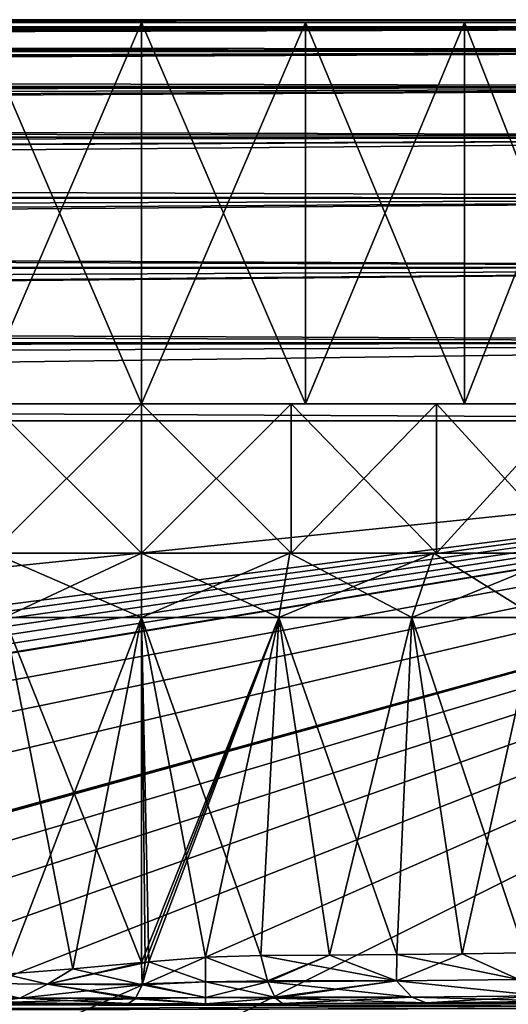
# Model space of a CAD drawing. Header units: metres. Extents: x -105 to 105, y -117 to 62.
# Tile 371 of 382: x 73.58 to 79.29, y 11.47 to 23. Entities that reach past the tile are written whole.
import ezdxf

# ---------------------------------------------------------------- set-up
doc = ezdxf.new("R2010")
doc.units = ezdxf.units.M
doc.layers.add('solid_509432_AD150_SW0001', color=7, linetype='CONTINUOUS')
doc.layers.add('solid_509432_AD150_SW0001_01', color=7, linetype='CONTINUOUS')

msp = doc.modelspace()

# ---------------------------------------------------------------- linework, layer by layer
at = {"layer": 'solid_509432_AD150_SW0001'}
for points in [[(0, 22.990625, 12.796716), (90, 23, 12.5), (-90, 23, 12.5)], [(90, 22.909691, -12.516925), (-90, 22.909691, -12.516925), (-90, 23, -11.6)], [(90, 22.642233, -13.398612), (-90, 22.642233, -13.398612), (-90, 22.909691, -12.516925)], [(90, 22.909691, -12.516925), (90, 22.642233, -13.398612), (-90, 22.909691, -12.516925)], [(90, 22.207907, -14.21118), (-90, 22.207907, -14.21118), (-90, 22.642233, -13.398612)], [(90, 22.642233, -13.398612), (90, 22.207907, -14.21118), (-90, 22.642233, -13.398612)], [(90, 21.623402, -14.923402), (-90, 21.623402, -14.923402), (-90, 22.207907, -14.21118)], [(90, 22.207907, -14.21118), (90, 21.623402, -14.923402), (-90, 22.207907, -14.21118)], [(90, 20.91118, -15.507907), (-90, 20.91118, -15.507907), (-90, 21.623402, -14.923402)], [(90, 21.623402, -14.923402), (90, 20.91118, -15.507907), (-90, 21.623402, -14.923402)], [(90, 20.098612, -15.942234), (-90, 20.098612, -15.942234), (-90, 20.91118, -15.507907)], [(90, 20.91118, -15.507907), (90, 20.098612, -15.942234), (-90, 20.91118, -15.507907)], [(90, 19.216925, -16.20969), (-90, 19.216925, -16.20969), (-90, 20.098612, -15.942234)], [(90, 20.098612, -15.942234), (90, 19.216925, -16.20969), (-90, 20.098612, -15.942234)], [(-90, 19.216925, -16.20969), (90, 18.299999, -16.299999), (-90, 18.299999, -16.299999)], [(90, 19.216925, -16.20969), (90, 18.299999, -16.299999), (-90, 19.216925, -16.20969)], [(90, 18.299999, -16.299999), (-53, -0.25, -16.299999), (-90, -0.25, -16.299999)], [(-90, 18.299999, -16.299999), (90, 18.299999, -16.299999), (-90, -0.25, -16.299999)]]:
    msp.add_3dface(points, dxfattribs=at)
at = {"layer": 'solid_509432_AD150_SW0001_01'}
for points in [[(-90, 23, -11.6), (-90, 23, 12.5), (90, 23, 12.5)], [(90, 23, -11.6), (-90, 23, -11.6), (90, 23, 12.5)], [(90, 22.909691, -12.516925), (-90, 23, -11.6), (90, 23, -11.6)], [(0, 22.990625, 12.796716), (0.13002, 22.99032, 12.801499), (90, 23, 12.5)], [(0.13002, 22.99032, 12.801499), (0.289916, 22.989178, 12.818772), (90, 23, 12.5)], [(0.289916, 22.989178, 12.818772), (0.481288, 22.986887, 12.850855), (90, 23, 12.5)], [(0.481288, 22.986887, 12.850855), (0.70569, 22.983196, 12.897084), (90, 23, 12.5)], [(0.70569, 22.983196, 12.897084), (0.965836, 22.977781, 12.956465), (90, 23, 12.5)], [(0.965836, 22.977781, 12.956465), (1.265495, 22.970182, 13.028585), (90, 23, 12.5)], [(1.265495, 22.970182, 13.028585), (1.609675, 22.959747, 13.113807), (90, 23, 12.5)], [(1.609675, 22.959747, 13.113807), (2.004899, 22.94557, 13.213221), (90, 23, 12.5)], [(2.004899, 22.94557, 13.213221), (2.45913, 22.926409, 13.32846), (90, 23, 12.5)], [(2.45913, 22.926409, 13.32846), (90, 22.909691, 13.416924), (90, 23, 12.5)], [(73.081192, 18.5, 11.332126), (75, 22.965914, 11.5), (75, 18.5, 11.5)], [(73.081192, 22.965914, 11.332127), (75, 22.965914, -10.6), (75, 22.965914, 11.5)], [(73.081192, 22.965914, 11.332127), (75, 22.965914, 11.5), (73.081192, 18.5, 11.332126)], [(73.081192, 22.965914, -10.432127), (75, 18.5, -10.6), (75, 22.965914, -10.6)], [(73.081192, 22.965914, -10.432127), (73.081192, 18.5, -10.432126), (75, 18.5, -10.6)], [(73.081192, 22.965914, -10.432127), (75, 22.965914, -10.6), (73.081192, 22.965914, 11.332127)], [(76.918808, 22.965914, 11.332127), (75, 18.5, 11.5), (75, 22.965914, 11.5)], [(76.918808, 22.965914, -10.432127), (75, 22.965914, 11.5), (75, 22.965914, -10.6)], [(76.918808, 22.965914, 11.332127), (75, 22.965914, 11.5), (76.918808, 22.965914, -10.432127)], [(76.918808, 22.965914, 11.332127), (76.918808, 18.5, 11.332126), (75, 18.5, 11.5)], [(75, 22.965914, -10.6), (75, 18.5, -10.6), (76.918808, 18.5, -10.432126)], [(76.918808, 22.965914, -10.432127), (75, 22.965914, -10.6), (76.918808, 18.5, -10.432126)], [(78.779312, 22.965914, 10.833607), (78.779366, 18.5, 10.833587), (76.918808, 18.5, 11.332126)], [(76.918808, 22.965914, 11.332127), (78.779312, 22.965914, 10.833607), (76.918808, 18.5, 11.332126)], [(76.918808, 22.965914, -10.432127), (76.918808, 18.5, -10.432126), (78.779366, 18.5, -9.933587)], [(78.779312, 22.965914, -9.933607), (76.918808, 22.965914, -10.432127), (78.779366, 18.5, -9.933587)], [(76.918808, 22.965914, 11.332127), (76.918808, 22.965914, -10.432127), (78.779312, 22.965914, -9.933607)], [(76.918808, 22.965914, 11.332127), (78.779312, 22.965914, -9.933607), (78.779312, 22.965914, 10.833607)], [(78.779312, 22.965914, 10.833607), (80.524986, 22.965914, 10.019588), (78.779366, 18.5, 10.833587)], [(78.779312, 22.965914, -9.933607), (78.779366, 18.5, -9.933587), (80.524979, 18.5, -9.119594)], [(80.524986, 22.965914, -9.119587), (78.779312, 22.965914, -9.933607), (80.524979, 18.5, -9.119594)], [(78.779312, 22.965914, 10.833607), (78.779312, 22.965914, -9.933607), (80.524986, 22.965914, -9.119587)], [(78.779312, 22.965914, 10.833607), (80.524986, 22.965914, -9.119587), (80.524986, 22.965914, 10.019588)], [(80.524986, 22.965914, 10.019588), (80.524979, 18.5, 10.019593), (78.779366, 18.5, 10.833587)], [(2.45913, 22.926409, 13.32846), (2.933098, 22.903156, 13.449183), (90, 22.909691, 13.416924)], [(2.933098, 22.903156, 13.449183), (2.982343, 22.900551, 13.461739), (90, 22.909691, 13.416924)], [(2.982343, 22.900551, 13.461739), (3.58682, 22.865618, 13.615853), (90, 22.909691, 13.416924)], [(3.58682, 22.865618, 13.615853), (4.287223, 22.818329, 13.794104), (90, 22.909691, 13.416924)], [(4.287223, 22.818329, 13.794104), (5.102119, 22.754019, 14.00057), (90, 22.909691, 13.416924)], [(5.102119, 22.754019, 14.00057), (5.882872, 22.682909, 14.197086), (90, 22.909691, 13.416924)], [(5.882872, 22.682909, 14.197086), (6.055223, 22.665947, 14.240258), (90, 22.909691, 13.416924)], [(6.055223, 22.665947, 14.240258), (90, 22.642233, 14.298613), (90, 22.909691, 13.416924)], [(6.055223, 22.665947, 14.240258), (7.176319, 22.544279, 14.518932), (90, 22.642233, 14.298613)], [(7.176319, 22.544279, 14.518932), (8.505664, 22.374002, 14.84361), (90, 22.642233, 14.298613)], [(8.505664, 22.374002, 14.84361), (8.799271, 22.33247, 14.91437), (90, 22.642233, 14.298613)], [(8.799271, 22.33247, 14.91437), (9.265361, 22.263613, 15.025821), (90, 22.642233, 14.298613)], [(9.265361, 22.263613, 15.025821), (90, 22.207907, 15.11118), (90, 22.642233, 14.298613)], [(9.265361, 22.263613, 15.025821), (10.099681, 22.131067, 15.222669), (90, 22.207907, 15.11118)], [(10.099681, 22.131067, 15.222669), (11.019539, 21.970787, 15.435187), (90, 22.207907, 15.11118)], [(11.019539, 21.970787, 15.435187), (11.656815, 21.85091, 15.579129), (90, 22.207907, 15.11118)], [(11.656815, 21.85091, 15.579129), (12.038852, 21.775261, 15.664263), (90, 22.207907, 15.11118)], [(12.038852, 21.775261, 15.664263), (90, 21.623402, 15.823401), (90, 22.207907, 15.11118)], [(12.038852, 21.775261, 15.664263), (13.183125, 21.532173, 15.912191), (90, 21.623402, 15.823401)], [(13.183125, 21.532173, 15.912191), (14.366983, 21.252684, 16.156729), (90, 21.623402, 15.823401)], [(14.366983, 21.252684, 16.156729), (14.478982, 21.224751, 16.179108), (90, 21.623402, 15.823401)], [(14.478982, 21.224751, 16.179108), (15.496482, 20.958088, 16.376154), (90, 21.623402, 15.823401)], [(15.496482, 20.958088, 16.376154), (90, 20.91118, 16.407907), (90, 21.623402, 15.823401)], [(15.496482, 20.958088, 16.376154), (16.545088, 20.658012, 16.565683), (90, 20.91118, 16.407907)], [(16.545088, 20.658012, 16.565683), (17.224415, 20.448999, 16.679928), (90, 20.91118, 16.407907)], [(17.224415, 20.448999, 16.679928), (17.521605, 20.353809, 16.727512), (90, 20.91118, 16.407907)], [(17.521605, 20.353809, 16.727512), (90, 20.098612, 16.842234), (90, 20.91118, 16.407907)], [(17.521605, 20.353809, 16.727512), (18.426655, 20.048744, 16.862556), (90, 20.098612, 16.842234)], [(18.426655, 20.048744, 16.862556), (19.264454, 19.744858, 16.972403), (90, 20.098612, 16.842234)], [(19.264454, 19.744858, 16.972403), (19.913662, 19.494061, 17.045792), (90, 20.098612, 16.842234)], [(19.913662, 19.494061, 17.045792), (20.038525, 19.44417, 17.058605), (90, 20.098612, 16.842234)], [(20.038525, 19.44417, 17.058605), (90, 19.216925, 17.109692), (90, 20.098612, 16.842234)], [(20.038525, 19.44417, 17.058605), (20.752892, 19.148195, 17.122831), (90, 19.216925, 17.109692)], [(20.752892, 19.148195, 17.122831), (21.411236, 18.85832, 17.166719), (90, 19.216925, 17.109692)], [(21.411236, 18.85832, 17.166719), (22.576691, 18.299999, 17.200001), (90, 19.216925, 17.109692)], [(22.576691, 18.299999, 17.200001), (90, 18.299999, 17.200001), (90, 19.216925, 17.109692)], [(73.246147, 18.5, 10.396556), (73.081192, 18.5, 11.332126), (75, 18.5, 11.5)], [(75, 18.5, -9.65), (75, 18.5, -10.6), (73.081192, 18.5, -10.432126)], [(73.246147, 18.5, -9.496556), (75, 18.5, -9.65), (73.081192, 18.5, -10.432126)], [(73.246147, 18.5, 10.396556), (75, 18.5, 11.5), (75, 18.5, 10.55)], [(73.246147, 16.75, 10.396556), (73.246147, 18.5, 10.396556), (75, 18.5, 10.55)], [(73.246147, 16.75, 10.396556), (75, 18.5, 10.55), (75, 16.75, 10.55)], [(75, 16.75, -9.65), (75, 18.5, -9.65), (73.246147, 18.5, -9.496556)], [(73.246147, 16.75, -9.496556), (75, 16.75, -9.65), (73.246147, 18.5, -9.496556)], [(75, 18.5, 10.55), (75, 18.5, 11.5), (76.918808, 18.5, 11.332126)], [(76.753853, 18.5, 10.396556), (75, 18.5, 10.55), (76.918808, 18.5, 11.332126)], [(76.753853, 18.5, -9.496556), (76.918808, 18.5, -10.432126), (75, 18.5, -10.6)], [(75, 18.5, -9.65), (76.753853, 18.5, -9.496556), (75, 18.5, -10.6)], [(75, 16.75, 10.55), (75, 18.5, 10.55), (76.753853, 18.5, 10.396556)], [(76.753853, 16.75, 10.396556), (75, 16.75, 10.55), (76.753853, 18.5, 10.396556)], [(76.753853, 16.75, -9.496556), (76.753853, 18.5, -9.496556), (75, 18.5, -9.65)], [(75, 16.75, -9.65), (76.753853, 16.75, -9.496556), (75, 18.5, -9.65)], [(78.454414, 18.5, 9.940891), (76.753853, 18.5, 10.396556), (76.918808, 18.5, 11.332126)], [(76.753853, 18.5, -9.496556), (78.454414, 18.5, -9.040891), (76.918808, 18.5, -10.432126)], [(76.753853, 16.75, 10.396556), (76.753853, 18.5, 10.396556), (78.454414, 18.5, 9.940891)], [(78.454414, 16.75, 9.940891), (76.753853, 16.75, 10.396556), (78.454414, 18.5, 9.940891)], [(78.454414, 16.75, -9.040891), (78.454414, 18.5, -9.040891), (76.753853, 18.5, -9.496556)], [(76.753853, 16.75, -9.496556), (78.454414, 16.75, -9.040891), (76.753853, 18.5, -9.496556)], [(78.454414, 18.5, 9.940891), (76.918808, 18.5, 11.332126), (78.779366, 18.5, 10.833587)], [(78.454414, 18.5, -9.040891), (78.779366, 18.5, -9.933587), (76.918808, 18.5, -10.432126)], [(80.049942, 18.5, 9.196886), (78.454414, 18.5, 9.940891), (78.779366, 18.5, 10.833587)], [(78.454414, 18.5, -9.040891), (80.049942, 18.5, -8.296886), (78.779366, 18.5, -9.933587)], [(78.454414, 16.75, 9.940891), (78.454414, 18.5, 9.940891), (80.049942, 18.5, 9.196886)], [(80.049942, 16.75, 9.196886), (78.454414, 16.75, 9.940891), (80.049942, 18.5, 9.196886)], [(80.049942, 16.75, -8.296886), (80.049942, 18.5, -8.296886), (78.454414, 18.5, -9.040891)], [(78.454414, 16.75, -9.040891), (80.049942, 16.75, -8.296886), (78.454414, 18.5, -9.040891)], [(80.049942, 18.5, 9.196886), (78.779366, 18.5, 10.833587), (80.524979, 18.5, 10.019593)], [(80.049942, 18.5, -8.296886), (80.524979, 18.5, -9.119594), (78.779366, 18.5, -9.933587)], [(-47.909828, -0.25, -16.299999), (-53, -0.25, -16.299999), (90, 18.299999, -16.299999)], [(-42.814568, -0.25, -16.299999), (-47.909828, -0.25, -16.299999), (90, 18.299999, -16.299999)], [(-37.719303, -0.25, -16.299999), (-42.814568, -0.25, -16.299999), (90, 18.299999, -16.299999)], [(-32.624043, -0.25, -16.299999), (-37.719303, -0.25, -16.299999), (90, 18.299999, -16.299999)], [(-27.549141, -0.25, -16.299999), (-32.624043, -0.25, -16.299999), (90, 18.299999, -16.299999)], [(-23, -0.25, -16.299999), (-27.549141, -0.25, -16.299999), (90, 18.299999, -16.299999)], [(-22.841265, -0.250993, -16.299999), (-23, -0.25, -16.299999), (90, 18.299999, -16.299999)], [(-22.698387, -0.251749, -16.299999), (-22.841265, -0.250993, -16.299999), (90, 18.299999, -16.299999)], [(-10.890583, -0.25, -16.299999), (-22.698387, -0.251749, -16.299999), (90, 18.299999, -16.299999)], [(0, -0.25, -16.299999), (-10.890583, -0.25, -16.299999), (90, 18.299999, -16.299999)], [(10.890579, -0.25, -16.299999), (0, -0.25, -16.299999), (90, 18.299999, -16.299999)], [(22.698387, -0.251749, -16.299999), (10.890579, -0.25, -16.299999), (90, 18.299999, -16.299999)], [(90, -0.25, 17.200001), (22.576691, 18.299999, 17.200001), (53, -0.25, 17.200001)], [(90, -0.25, 17.200001), (90, 18.299999, 17.200001), (22.576691, 18.299999, 17.200001)], [(22.841265, -0.250993, -16.299999), (22.698387, -0.251749, -16.299999), (90, 18.299999, -16.299999)], [(23, -0.25, -16.299999), (22.841265, -0.250993, -16.299999), (90, 18.299999, -16.299999)], [(27.549141, -0.25, -16.299999), (23, -0.25, -16.299999), (90, 18.299999, -16.299999)], [(32.624043, -0.25, -16.299999), (27.549141, -0.25, -16.299999), (90, 18.299999, -16.299999)], [(37.719303, -0.25, -16.299999), (32.624043, -0.25, -16.299999), (90, 18.299999, -16.299999)], [(42.814568, -0.25, -16.299999), (37.719303, -0.25, -16.299999), (90, 18.299999, -16.299999)], [(47.909828, -0.25, -16.299999), (42.814568, -0.25, -16.299999), (90, 18.299999, -16.299999)], [(53, -0.25, -16.299999), (47.909828, -0.25, -16.299999), (90, 18.299999, -16.299999)], [(90, -0.25, -16.299999), (53, -0.25, -16.299999), (90, 18.299999, -16.299999)], [(75, 16.75, 10.45), (73.246147, 16.75, 10.396556), (75, 16.75, 10.55)], [(75, 16.75, -9.55), (75, 16.75, -9.65), (73.246147, 16.75, -9.496556)], [(73.263481, 16.75, 10.298069), (73.246147, 16.75, 10.396556), (75, 16.75, 10.45)], [(73.263481, 16.75, -9.398069), (75, 16.75, -9.55), (73.246147, 16.75, -9.496556)], [(73.39373, 16, 9.559468), (73.263481, 16.75, 10.298069), (75, 16.75, 10.45)], [(75, 16, -8.8), (75, 16.75, -9.55), (73.263481, 16.75, -9.398069)], [(73.39373, 16, -8.659468), (75, 16, -8.8), (73.263481, 16.75, -9.398069)], [(73.39373, 16, 9.559468), (75, 16.75, 10.45), (75, 16, 9.7)], [(75, 16.75, 10.45), (75, 16.75, 10.55), (76.753853, 16.75, 10.396556)], [(76.736519, 16.75, 10.298069), (75, 16.75, 10.45), (76.753853, 16.75, 10.396556)], [(75, 16.75, -9.55), (76.753853, 16.75, -9.496556), (75, 16.75, -9.65)], [(75, 16.75, -9.55), (76.736519, 16.75, -9.398069), (76.753853, 16.75, -9.496556)], [(75, 16, 9.7), (75, 16.75, 10.45), (76.736519, 16.75, 10.298069)], [(76.60627, 16, 9.559468), (75, 16, 9.7), (76.736519, 16.75, 10.298069)], [(76.60627, 16, -8.659468), (76.736519, 16.75, -9.398069), (75, 16.75, -9.55)], [(76.60627, 16, -8.659468), (75, 16.75, -9.55), (75, 16, -8.8)], [(76.60627, 16, 9.559468), (76.736519, 16.75, 10.298069), (78.420197, 16.75, 9.84693)], [(76.60627, 16, 9.559468), (78.420197, 16.75, 9.84693), (78.163681, 16, 9.142158)], [(78.163681, 16, -8.242157), (76.736519, 16.75, -9.398069), (76.60627, 16, -8.659468)], [(76.736519, 16.75, 10.298069), (76.753853, 16.75, 10.396556), (78.454414, 16.75, 9.940891)], [(78.420197, 16.75, 9.84693), (76.736519, 16.75, 10.298069), (78.454414, 16.75, 9.940891)], [(76.736519, 16.75, -9.398069), (78.454414, 16.75, -9.040891), (76.753853, 16.75, -9.496556)], [(76.736519, 16.75, -9.398069), (78.420197, 16.75, -8.94693), (78.454414, 16.75, -9.040891)], [(78.163681, 16, -8.242157), (78.420197, 16.75, -8.94693), (76.736519, 16.75, -9.398069)], [(78.163681, 16, 9.142158), (78.420197, 16.75, 9.84693), (80.000008, 16.75, 9.110249)], [(78.163681, 16, 9.142158), (80.000008, 16.75, 9.110249), (79.625023, 16, 8.460722)], [(79.625023, 16, -7.560722), (78.420197, 16.75, -8.94693), (78.163681, 16, -8.242157)], [(78.420197, 16.75, 9.84693), (78.454414, 16.75, 9.940891), (80.049942, 16.75, 9.196886)], [(80.000008, 16.75, 9.110249), (78.420197, 16.75, 9.84693), (80.049942, 16.75, 9.196886)], [(78.420197, 16.75, -8.94693), (80.049942, 16.75, -8.296886), (78.454414, 16.75, -9.040891)], [(78.420197, 16.75, -8.94693), (80.000008, 16.75, -8.210249), (80.049942, 16.75, -8.296886)], [(79.625023, 16, -7.560722), (80.000008, 16.75, -8.210249), (78.420197, 16.75, -8.94693)], [(73.39373, 16, -8.659468), (73.402283, 11.822371, -8.660972), (74.198402, 11.883982, -8.765202)], [(73.39373, 16, -8.659468), (74.198402, 11.883982, -8.765202), (75, 11.957142, -8.8)], [(73.39373, 16, -8.659468), (75, 11.957142, -8.8), (75, 16, -8.8)], [(73.39373, 16, 9.559468), (75, 16, 9.7), (73.40226, 11.822369, 9.560967)], [(75, 16, 9.7), (74.198395, 11.883982, 9.665201), (73.40226, 11.822369, 9.560967)], [(75, 16, 9.7), (75, 11.957143, 9.7), (74.198395, 11.883982, 9.665201)], [(75, 16, -8.8), (75.043358, 11.961441, -8.799898), (75.086716, 11.965776, -8.799594)], [(75, 16, -8.8), (75.086716, 11.965776, -8.799594), (75.750023, 12.018787, -8.769543)], [(75, 16, -8.8), (75, 11.957142, -8.8), (75.043358, 11.961441, -8.799898)], [(75, 16, -8.8), (75.750023, 12.018787, -8.769543), (76.396965, 12.039129, -8.693905)], [(76.60627, 16, -8.659468), (75, 16, -8.8), (76.396965, 12.039129, -8.693905)], [(76.60627, 16, 9.559468), (75.043358, 11.961441, 9.699899), (75, 11.957143, 9.7)], [(76.60627, 16, 9.559468), (75, 11.957143, 9.7), (75, 16, 9.7)], [(76.60627, 16, 9.559468), (75.086716, 11.965776, 9.699594), (75.043358, 11.961441, 9.699899)], [(76.60627, 16, 9.559468), (75.750053, 12.018788, 9.66954), (75.086716, 11.965776, 9.699594)], [(76.60627, 16, 9.559468), (76.396965, 12.039129, 9.593904), (75.750053, 12.018788, 9.66954)], [(76.60627, 16, -8.659468), (76.396965, 12.039129, -8.693905), (77.201248, 12.04404, -8.534266)], [(76.60627, 16, 9.559468), (77.201241, 12.044036, 9.434266), (76.396965, 12.039129, 9.593904)], [(76.60627, 16, -8.659468), (77.201248, 12.04404, -8.534266), (77.988235, 12.051176, -8.304026)], [(78.163681, 16, -8.242157), (76.60627, 16, -8.659468), (77.988235, 12.051176, -8.304026)], [(76.60627, 16, 9.559468), (78.163681, 16, 9.142158), (77.201241, 12.044036, 9.434266)], [(78.163681, 16, 9.142158), (77.98822, 12.051171, 9.204029), (77.201241, 12.044036, 9.434266)], [(78.163681, 16, 9.142158), (78.751747, 12.060447, 8.904993), (77.98822, 12.051171, 9.204029)], [(78.163681, 16, -8.242157), (77.988235, 12.051176, -8.304026), (78.751762, 12.060446, -8.004987)], [(78.163681, 16, -8.242157), (78.751762, 12.060446, -8.004987), (79.485825, 12.071755, -7.639493)], [(79.625023, 16, -7.560722), (78.163681, 16, -8.242157), (79.485825, 12.071755, -7.639493)], [(78.163681, 16, 9.142158), (79.625023, 16, 8.460722), (78.751747, 12.060447, 8.904993)], [(79.625023, 16, 8.460722), (79.485802, 12.071755, 8.539503), (78.751747, 12.060447, 8.904993)], [(75.750053, 12.018788, 9.66954), (75.750015, 11.730807, 10.17904), (75.086716, 11.965776, 9.699594)], [(75.750023, 12.018787, -8.769543), (75.086716, 11.965776, -8.799594), (75.749985, 11.730806, -9.279043)], [(75.750023, 12.018787, -8.769543), (75.749985, 11.730806, -9.279043), (76.475548, 11.741285, -9.204084)], [(75.750053, 12.018788, 9.66954), (76.475548, 11.741285, 10.104084), (75.750015, 11.730807, 10.17904)], [(75.750023, 12.018787, -8.769543), (76.475548, 11.741285, -9.204084), (76.396965, 12.039129, -8.693905)], [(75.750053, 12.018788, 9.66954), (76.396965, 12.039129, 9.593904), (76.475548, 11.741285, 10.104084)], [(77.201248, 12.04404, -8.534266), (76.396965, 12.039129, -8.693905), (77.984428, 11.741263, -8.873417)], [(77.201241, 12.044036, 9.434266), (76.475548, 11.741285, 10.104084), (76.396965, 12.039129, 9.593904)], [(76.396965, 12.039129, -8.693905), (76.475548, 11.741285, -9.204084), (77.984428, 11.741263, -8.873417)], [(77.201241, 12.044036, 9.434266), (76.479088, 11.730886, 10.127127), (76.475548, 11.741285, 10.104084)], [(77.201241, 12.044036, 9.434266), (77.984642, 11.741283, 9.773313), (76.479088, 11.730886, 10.127127)], [(77.201241, 12.044036, 9.434266), (77.98822, 12.051171, 9.204029), (77.984642, 11.741283, 9.773313)], [(77.988235, 12.051176, -8.304026), (77.201248, 12.04404, -8.534266), (77.984428, 11.741263, -8.873417)], [(77.988235, 12.051176, -8.304026), (77.984428, 11.741263, -8.873417), (79.415367, 11.758331, -8.287275)], [(78.751747, 12.060447, 8.904993), (79.415817, 11.758334, 9.187057), (77.984642, 11.741283, 9.773313)], [(77.98822, 12.051171, 9.204029), (78.751747, 12.060447, 8.904993), (77.984642, 11.741283, 9.773313)], [(78.751762, 12.060446, -8.004987), (77.988235, 12.051176, -8.304026), (79.415367, 11.758331, -8.287275)], [(78.751747, 12.060447, 8.904993), (79.485802, 12.071755, 8.539503), (79.415817, 11.758334, 9.187057)], [(79.485825, 12.071755, -7.639493), (78.751762, 12.060446, -8.004987), (79.415367, 11.758331, -8.287275)], [(73.901062, 11.703957, 9.9708), (73.40226, 11.822369, 9.560967), (74.198395, 11.883982, 9.665201)], [(74.198402, 11.883982, -8.765202), (73.402283, 11.822371, -8.660972), (73.901131, 11.703975, -9.070781)], [(73.901062, 11.703957, 9.9708), (75.086716, 11.965776, 9.699594), (75.012421, 11.706867, 10.182478)], [(75.043358, 11.961441, 9.699899), (75.086716, 11.965776, 9.699594), (73.901062, 11.703957, 9.9708)], [(75.043358, 11.961441, 9.699899), (73.901062, 11.703957, 9.9708), (75, 11.957143, 9.7)], [(73.901062, 11.703957, 9.9708), (74.198395, 11.883982, 9.665201), (75, 11.957143, 9.7)], [(74.198402, 11.883982, -8.765202), (73.901131, 11.703975, -9.070781), (75.00882, 11.69708, -9.305965)], [(75, 11.957142, -8.8), (74.198402, 11.883982, -8.765202), (75.00882, 11.69708, -9.305965)], [(75.043358, 11.961441, -8.799898), (75, 11.957142, -8.8), (75.00882, 11.69708, -9.305965)], [(75.043358, 11.961441, -8.799898), (75.00882, 11.69708, -9.305965), (75.012421, 11.706867, -9.282478)], [(75.043358, 11.961441, -8.799898), (75.012421, 11.706867, -9.282478), (75.086716, 11.965776, -8.799594)], [(75.749985, 11.730806, -9.279043), (75.086716, 11.965776, -8.799594), (75.012421, 11.706867, -9.282478)], [(75.750015, 11.730807, 10.17904), (75.012421, 11.706867, 10.182478), (75.086716, 11.965776, 9.699594)], [(73.402283, 11.822371, -8.660972), (72.826813, 11.714331, -8.710284), (73.901131, 11.703975, -9.070781)], [(73.901062, 11.703957, 9.9708), (72.826851, 11.714325, 9.61031), (73.40226, 11.822369, 9.560967)], [(72.277214, 11.552822, 9.980662), (72.826851, 11.714325, 9.61031), (73.575623, 11.539871, 10.455491)], [(73.575592, 11.539894, -9.555437), (73.901131, 11.703975, -9.070781), (72.826813, 11.714331, -8.710284)], [(73.575623, 11.539871, 10.455491), (72.826851, 11.714325, 9.61031), (73.901062, 11.703957, 9.9708)], [(73.575592, 11.539894, -9.555437), (74.924934, 11.531603, -9.854532), (73.901131, 11.703975, -9.070781)], [(73.575623, 11.539871, 10.455491), (73.901062, 11.703957, 9.9708), (75.00882, 11.697079, 10.205967)], [(73.575623, 11.539871, 10.455491), (75.00882, 11.697079, 10.205967), (74.932617, 11.54202, 10.704193)], [(73.901062, 11.703957, 9.9708), (75.012421, 11.706867, 10.182478), (75.00882, 11.697079, 10.205967)], [(74.932617, 11.54202, -9.804193), (75.00882, 11.69708, -9.305965), (73.901131, 11.703975, -9.070781)], [(74.924934, 11.531603, -9.854532), (74.932617, 11.54202, -9.804193), (73.901131, 11.703975, -9.070781)], [(75.749985, 11.547299, -9.834445), (75.00882, 11.69708, -9.305965), (74.932617, 11.54202, -9.804193)], [(75.750015, 11.547299, 10.734444), (74.932617, 11.54202, 10.704193), (75.00882, 11.697079, 10.205967)], [(75.749985, 11.730806, -9.279043), (75.012421, 11.706867, -9.282478), (75.00882, 11.69708, -9.305965)], [(75.749985, 11.730806, -9.279043), (75.00882, 11.69708, -9.305965), (75.749985, 11.547299, -9.834445)], [(75.750015, 11.547299, 10.734444), (75.00882, 11.697079, 10.205967), (75.012421, 11.706867, 10.182478)], [(75.750015, 11.730807, 10.17904), (75.750015, 11.547299, 10.734444), (75.012421, 11.706867, 10.182478)], [(75.749985, 11.730806, -9.279043), (76.479088, 11.730886, -9.227127), (76.475548, 11.741285, -9.204084)], [(75.749985, 11.547299, -9.834445), (76.56102, 11.551355, -9.762465), (76.479088, 11.730886, -9.227127)], [(75.749985, 11.730806, -9.279043), (75.749985, 11.547299, -9.834445), (76.479088, 11.730886, -9.227127)], [(75.750015, 11.730807, 10.17904), (76.475548, 11.741285, 10.104084), (76.479088, 11.730886, 10.127127)], [(75.750015, 11.730807, 10.17904), (76.479088, 11.730886, 10.127127), (76.56102, 11.551355, 10.662466)], [(75.750015, 11.730807, 10.17904), (76.56102, 11.551355, 10.662466), (75.750015, 11.547299, 10.734444)], [(76.475548, 11.741285, -9.204084), (76.479088, 11.730886, -9.227127), (77.984428, 11.741263, -8.873417)], [(76.56102, 11.551355, 10.662466), (76.479088, 11.730886, 10.127127), (77.984642, 11.741283, 9.773313)], [(78.165108, 11.550599, -9.43748), (77.984428, 11.741263, -8.873417), (76.479088, 11.730886, -9.227127)], [(76.56102, 11.551355, -9.762465), (78.165108, 11.550599, -9.43748), (76.479088, 11.730886, -9.227127)], [(76.568672, 11.540214, 10.712612), (76.56102, 11.551355, 10.662466), (77.984642, 11.741283, 9.773313)], [(78.165344, 11.55062, 10.337366), (76.568672, 11.540214, 10.712612), (77.984642, 11.741283, 9.773313)], [(79.682632, 11.56767, -8.81585), (79.415367, 11.758331, -8.287275), (77.984428, 11.741263, -8.873417)], [(78.165108, 11.550599, -9.43748), (79.682632, 11.56767, -8.81585), (77.984428, 11.741263, -8.873417)], [(79.683128, 11.567671, 9.71561), (77.984642, 11.741283, 9.773313), (79.415817, 11.758334, 9.187057)], [(79.683128, 11.567671, 9.71561), (78.165344, 11.55062, 10.337366), (77.984642, 11.741283, 9.773313)], [(72.277214, 11.552822, 9.980662), (73.575623, 11.539871, 10.455491), (73.169128, 11.487101, 10.854928)], [(73.575623, 11.539871, 10.455491), (74.924934, 11.531602, 10.754537), (73.169128, 11.487101, 10.854928)], [(73.575592, 11.539894, -9.555437), (73.169731, 11.487097, -9.955074), (74.849998, 11.476833, -10.347015)], [(73.575592, 11.539894, -9.555437), (74.849998, 11.476833, -10.347015), (74.924934, 11.531603, -9.854532)], [(73.575623, 11.539871, 10.455491), (74.932617, 11.54202, 10.704193), (74.924934, 11.531602, 10.754537)], [(75.749985, 11.547299, -9.834445), (74.924934, 11.531603, -9.854532), (75.749985, 11.475056, -10.414899)], [(75.749985, 11.547299, -9.834445), (74.932617, 11.54202, -9.804193), (74.924934, 11.531603, -9.854532)], [(74.924934, 11.531602, 10.754537), (74.932617, 11.54202, 10.704193), (75.750015, 11.475056, 11.314898)], [(75.750015, 11.547299, 10.734444), (75.750015, 11.475056, 11.314898), (74.932617, 11.54202, 10.704193)], [(75.749985, 11.547299, -9.834445), (76.568672, 11.540214, -9.812611), (76.56102, 11.551355, -9.762465)], [(75.749985, 11.547299, -9.834445), (75.749985, 11.475056, -10.414899), (76.568672, 11.540214, -9.812611)], [(76.568672, 11.540214, -9.812611), (75.749985, 11.475056, -10.414899), (76.650002, 11.476833, -10.347015)], [(75.750015, 11.547299, 10.734444), (76.56102, 11.551355, 10.662466), (76.568672, 11.540214, 10.712612)], [(75.750015, 11.547299, 10.734444), (76.568672, 11.540214, 10.712612), (75.750015, 11.475056, 11.314898)], [(76.568672, 11.540214, 10.712612), (76.650002, 11.476833, 11.247015), (75.750015, 11.475056, 11.314898)], [(76.56102, 11.551355, -9.762465), (76.568672, 11.540214, -9.812611), (78.165108, 11.550599, -9.43748)], [(78.165344, 11.55062, 10.337366), (76.650002, 11.476833, 11.247015), (76.568672, 11.540214, 10.712612)], [(76.568672, 11.540214, -9.812611), (78.331139, 11.487103, -9.954836), (78.165108, 11.550599, -9.43748)], [(76.568672, 11.540214, -9.812611), (76.650002, 11.476833, -10.347015), (78.331139, 11.487103, -9.954836)], [(78.165344, 11.55062, 10.337366), (78.329834, 11.487093, 10.855213), (76.650002, 11.476833, 11.247015)], [(78.165108, 11.550599, -9.43748), (78.331139, 11.487103, -9.954836), (79.682632, 11.56767, -8.81585)], [(79.683128, 11.567671, 9.71561), (79.927513, 11.50409, 10.206097), (78.165344, 11.55062, 10.337366)], [(78.165344, 11.55062, 10.337366), (79.927513, 11.50409, 10.206097), (78.329834, 11.487093, 10.855213)], [(79.682632, 11.56767, -8.81585), (78.331139, 11.487103, -9.954836), (79.929779, 11.504121, -9.304949)], [(65.066238, 11.47339, 11.378531), (73.169128, 11.487101, 10.854928), (74.849998, 11.476833, 11.247015)], [(65.066238, 11.47339, -10.478531), (74.849998, 11.476833, -10.347015), (73.169731, 11.487097, -9.955074)], [(75.750015, 11.475056, 11.314898), (65.066238, 11.47339, 11.378531), (74.849998, 11.476833, 11.247015)], [(65.066238, 11.47339, -10.478531), (75.749985, 11.475056, -10.414899), (74.849998, 11.476833, -10.347015)], [(75.750015, 11.475056, 11.314898), (86.273148, 11.47339, 11.378531), (65.066238, 11.47339, 11.378531)], [(65.066238, 11.47339, -10.478531), (86.273148, 11.47339, -10.478531), (75.749985, 11.475056, -10.414899)], [(86.273148, 11.436927, 11.772796), (65.066238, 11.47339, 11.378531), (86.273148, 11.47339, 11.378531)], [(86.273148, 11.436927, 11.772796), (65.066238, 11.383486, 12.033021), (65.066238, 11.47339, 11.378531)], [(65.066238, 11.383487, -11.133018), (86.273148, 11.47339, -10.478531), (65.066238, 11.47339, -10.478531)], [(65.066238, 11.383487, -11.133018), (86.273148, 11.436172, -10.877507), (86.273148, 11.47339, -10.478531)], [(74.924934, 11.531602, 10.754537), (74.849998, 11.476833, 11.247015), (73.169128, 11.487101, 10.854928)], [(74.924934, 11.531603, -9.854532), (74.849998, 11.476833, -10.347015), (75.749985, 11.475056, -10.414899)], [(74.924934, 11.531602, 10.754537), (75.750015, 11.475056, 11.314898), (74.849998, 11.476833, 11.247015)], [(86.273148, 11.47339, -10.478531), (76.650002, 11.476833, -10.347015), (75.749985, 11.475056, -10.414899)], [(75.750015, 11.475056, 11.314898), (76.650002, 11.476833, 11.247015), (86.273148, 11.47339, 11.378531)], [(86.273148, 11.47339, -10.478531), (78.331139, 11.487103, -9.954836), (76.650002, 11.476833, -10.347015)], [(76.650002, 11.476833, 11.247015), (78.329834, 11.487093, 10.855213), (86.273148, 11.47339, 11.378531)], [(78.329834, 11.487093, 10.855213), (79.927513, 11.50409, 10.206097), (86.273148, 11.47339, 11.378531)], [(86.273148, 11.47339, -10.478531), (79.929779, 11.504121, -9.304949), (78.331139, 11.487103, -9.954836)]]:
    msp.add_3dface(points, dxfattribs=at)

doc.saveas('drawing.dxf')
